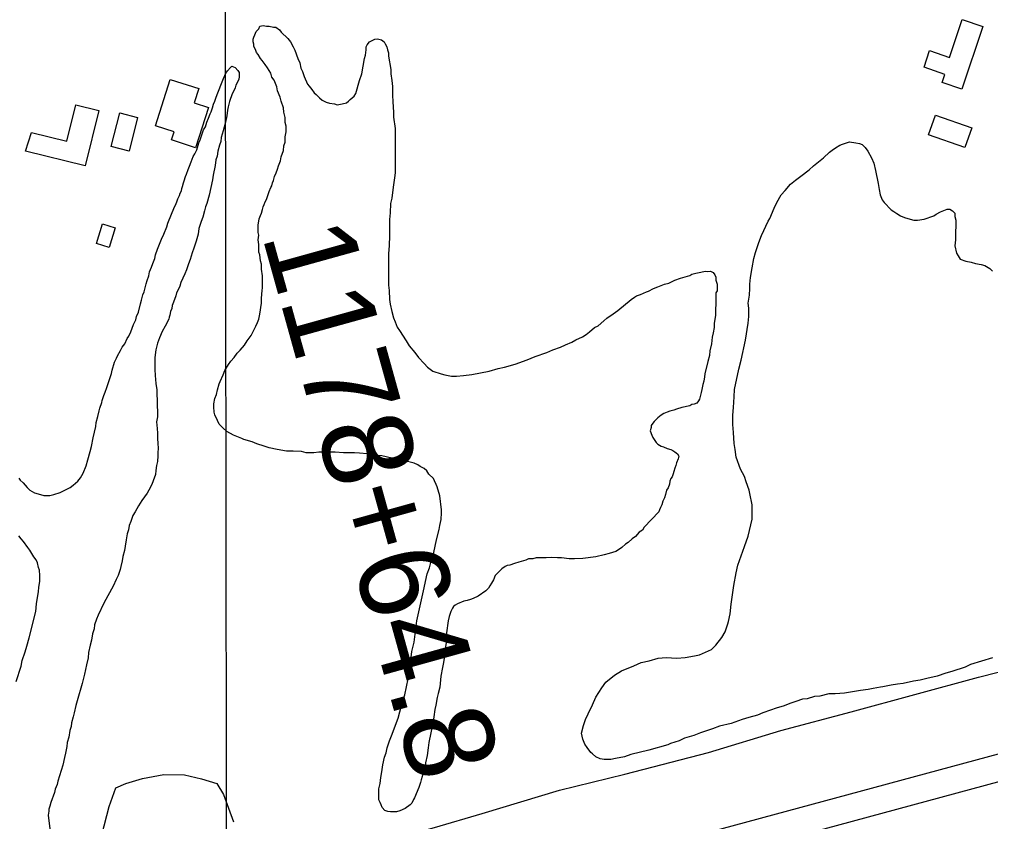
# Model space of a CAD drawing. Extents: x 3297772 to 3335630, y 634068 to 659439.
# Drawn here: x 3327946 to 3329027, y 649630 to 650522 of the extents above; entities that cross this region are included whole.
import ezdxf

# ---------------------------------------------------------------- set-up
doc = ezdxf.new("R2010")
doc.units = 0
for name, color, linetype in [('V-BLDG-OTLN', 7, 'Continuous'), ('V-GRID-MAJR', 7, 'Continuous'), ('V-LEVE-TOET', 7, 'Continuous'), ('V-SITE-VEGE', 7, 'Continuous'), ('V-SURV-IDEN', 7, 'Continuous'), ('V-SURV-LINE', 7, 'Continuous')]:
    doc.layers.add(name, color=color, linetype=linetype)

msp = doc.modelspace()

# ---------------------------------------------------------------- linework, layer by layer
at = {"layer": 'V-BLDG-OTLN'}
for points in [[(3329018, 650513.9), (3328994.5, 650444.3), (3328972.6, 650451.7), (3328975.7, 650460.7), (3328952.5, 650468.5), (3328958.8, 650487.1), (3328980.8, 650479.6), (3328995, 650521.6)], [(3328114.2, 650455.1), (3328145.8, 650444.8), (3328140.7, 650429), (3328156.7, 650423.8), (3328142.1, 650379.1), (3328115.6, 650387.8), (3328118.5, 650396.8), (3328097.9, 650403.5)], [(3327960, 650396), (3327999.2, 650386.3), (3328009.1, 650426.7), (3328034.8, 650420.4), (3328019.7, 650358.8), (3327953.3, 650375.1)], [(3328048.5, 650380.4), (3328058, 650417.7), (3328077.8, 650412.6), (3328068.4, 650375.3)], [(3328965.2, 650415.4), (3329005.6, 650401.2), (3328998, 650379.4), (3328957.5, 650393.5)], [(3328032, 650272.4), (3328038.7, 650294.3), (3328052.9, 650290), (3328046.2, 650268)]]:
    msp.add_lwpolyline(points, close=True, dxfattribs=at)
at = {"layer": 'V-GRID-MAJR'}
msp.add_spline([(3328190.1, 639473.3), (3328186.2, 642502.1), (3328178.2, 648563.4), (3328170.3, 654624.8), (3328166.3, 657657.4)], degree=3, dxfattribs=at)
at = {"layer": 'V-LEVE-TOET'}
msp.add_lwpolyline([(3327419.7, 649327.6), (3327456.4, 649338.2), (3327530, 649358.9), (3327652.8, 649394.7), (3327794.4, 649438.3), (3327901.6, 649474.2), (3327995.1, 649500.3), (3328040.4, 649515.1), (3328094.8, 649534.6), (3328176.2, 649558.3), (3328297.8, 649591.8), (3328355.7, 649608.6), (3328408.1, 649623), (3328460.9, 649638.6), (3328547, 649664.3), (3328619.7, 649682.2), (3328712.8, 649706.3), (3328793.4, 649730.8), (3328871.6, 649751.5), (3329013.2, 649790), (3329142.7, 649823.1), (3329222.1, 649850.4)], dxfattribs=at)
at = {"layer": 'V-SITE-VEGE'}
for points in [[(3328216.8, 650223.2), (3328216.8, 650236.6), (3328215.6, 650243.9), (3328215.6, 650249.4), (3328214.4, 650253.1), (3328213.7, 650259.8), (3328212.5, 650262.8), (3328212.5, 650271.3), (3328211.9, 650276.8), (3328212.5, 650281.7), (3328211.9, 650284.7), (3328211.9, 650293.3), (3328212.5, 650297.5), (3328213.2, 650300), (3328214.4, 650303.6), (3328215.6, 650306.1), (3328216.8, 650310.3), (3328217.4, 650313.4), (3328218.6, 650315.8), (3328219.9, 650318.8), (3328221.1, 650321.3), (3328224.1, 650330.4), (3328226, 650334.7), (3328227.2, 650336.5), (3328227.8, 650340.2), (3328229, 650342.6), (3328230.2, 650346.9), (3328232.1, 650351.1), (3328233.3, 650355.4), (3328234.5, 650359), (3328236.9, 650364.5), (3328237.5, 650368.8), (3328240, 650376.1), (3328240.6, 650381), (3328241.8, 650385.2), (3328241.8, 650391.3), (3328243, 650396.8), (3328243, 650402.9), (3328241.8, 650407.2), (3328241.8, 650412.6), (3328240.6, 650418.7), (3328240, 650423.6), (3328237.6, 650430.9), (3328236.3, 650435.2), (3328233.3, 650442.5), (3328232.7, 650446.8), (3328229.7, 650454.1), (3328227.2, 650457.7), (3328226, 650462), (3328222.3, 650468.1), (3328219.9, 650471.7), (3328216.3, 650476), (3328214.4, 650478.4), (3328212, 650482.7), (3328210.2, 650485.1), (3328209, 650488.2), (3328207.1, 650491.8), (3328207.1, 650494.3), (3328206.5, 650496.7), (3328206.5, 650499.8), (3328207.1, 650502.2), (3328208.4, 650504.6), (3328209.6, 650508.3), (3328212.6, 650511.3), (3328213.8, 650514.4), (3328217.5, 650515), (3328221.1, 650514.4), (3328224.2, 650514.4), (3328229.1, 650513.2), (3328231.5, 650513.2), (3328235.8, 650510.1), (3328237.6, 650507.7), (3328244.9, 650500.4), (3328247.9, 650496.7), (3328251, 650491.2), (3328252.8, 650487.6), (3328255.9, 650478.4), (3328258.3, 650473.5), (3328259.5, 650467.5), (3328261.3, 650463.8), (3328263.2, 650458.3), (3328266.8, 650449.8), (3328268.6, 650447.4), (3328271.7, 650443.7), (3328274.1, 650440), (3328276.6, 650438.2), (3328280.2, 650434.6), (3328283.2, 650432.1), (3328287.5, 650429.7), (3328291.2, 650428.5), (3328296.7, 650427.8), (3328299.7, 650426.6), (3328305.2, 650427.8), (3328310.1, 650429.1), (3328312.5, 650430.9), (3328314.3, 650432.7), (3328318.6, 650436.4), (3328320.4, 650439.4), (3328324.7, 650454), (3328327.1, 650461.3), (3328330.2, 650478.4)], [(3328330.2, 650478.4), (3328331.4, 650482.1), (3328332, 650488.1), (3328332, 650491.2), (3328333.2, 650493.6), (3328335.7, 650496.7), (3328341.8, 650499.7), (3328344.8, 650500.3), (3328349.1, 650499.1), (3328352.1, 650496.7), (3328353.3, 650494.8), (3328355.2, 650491.2), (3328355.8, 650488.1), (3328357, 650484.5), (3328357, 650480.8), (3328359.4, 650466.2), (3328359.4, 650461.3), (3328360.6, 650454), (3328361.2, 650447.3), (3328361.2, 650437.6), (3328361.8, 650430.3), (3328362.4, 650418.7), (3328362.4, 650413.2), (3328364.3, 650400.4), (3328364.2, 650351.1), (3328363.6, 650345.6), (3328362.4, 650337.7), (3328361.8, 650332.2), (3328360.6, 650323.1), (3328359.3, 650317), (3328358.7, 650306.6), (3328358.1, 650299.3), (3328358.1, 650281.6), (3328357.5, 650270.1), (3328356.9, 650261.5), (3328356.9, 650226.2), (3328357.5, 650220.1), (3328358.1, 650210.4), (3328358.7, 650204.9), (3328360.5, 650197), (3328362.4, 650189.7), (3328364.2, 650185.4), (3328366.6, 650179.3), (3328369, 650175.6), (3328376.4, 650164.1), (3328380, 650158.6), (3328386.1, 650151.3), (3328390.4, 650145.8), (3328396.4, 650139.1), (3328400.1, 650134.8), (3328406.2, 650130.6), (3328415.3, 650127.5), (3328419.6, 650126.3), (3328426.9, 650125.1), (3328432.4, 650125.1), (3328440.3, 650125.7)], [(3328176.1, 650462), (3328177.9, 650464.6), (3328181, 650468.2), (3328182.7, 650469.9), (3328186.3, 650468.2), (3328189.4, 650465.1), (3328190.7, 650462.9), (3328190.7, 650458), (3328190.3, 650455.3), (3328189.4, 650452.7), (3328187.2, 650448.7), (3328186.3, 650445.6), (3328184.5, 650441.6), (3328183.2, 650439), (3328180.1, 650430.6), (3328178.7, 650424.4), (3328177.9, 650420.9), (3328177, 650414.7), (3328175.6, 650407.6), (3328173, 650397.9), (3328170.8, 650390.4), (3328170.3, 650385.9), (3328169, 650382), (3328167.2, 650375.3), (3328166.4, 650369.6), (3328165, 650365.6), (3328164.1, 650359.4), (3328161.9, 650348.4), (3328161, 650343.5), (3328157.5, 650326.3)], [(3327947.4, 650009.4), (3327950.5, 650006.3), (3327954.9, 650001), (3327958, 649998.3), (3327963.3, 649995.2), (3327967.3, 649993.9), (3327973.5, 649992.1), (3327980.1, 649992.1), (3327984.5, 649993.5), (3327991.6, 649995.7), (3327996, 649997.9), (3328002.7, 650001), (3328006.2, 650003.6), (3328011.5, 650008), (3328014.2, 650012), (3328017.2, 650016.9), (3328020.8, 650025.3), (3328022.6, 650031.9), (3328025.2, 650041.2), (3328026.5, 650046.9), (3328028.3, 650056.2), (3328031.4, 650069), (3328031.9, 650073.5), (3328033.6, 650080.1), (3328035, 650086.3), (3328035.8, 650089.4), (3328038.1, 650095.6), (3328038.5, 650097.8), (3328040.3, 650103.5), (3328041.6, 650107.1), (3328043.8, 650112.4), (3328046.9, 650122.5), (3328048.7, 650127.8), (3328049.6, 650131.8), (3328052.2, 650140.6), (3328054.4, 650145.1), (3328055.3, 650147.7), (3328058.9, 650153.5), (3328060.6, 650157.4), (3328063.7, 650161), (3328066.4, 650166.7), (3328068.1, 650169.4), (3328070.4, 650174.2), (3328073.4, 650182.6), (3328075.7, 650187.5), (3328076.5, 650191.5), (3328078.8, 650196.3), (3328081, 650205.6), (3328082.3, 650209.6), (3328083.6, 650215.3), (3328085, 650218.9), (3328087.2, 650227.7), (3328088.5, 650231.3), (3328090.3, 650236.6), (3328091.2, 650241), (3328093.4, 650246.3), (3328094.7, 650250.3), (3328096.9, 650256), (3328097.8, 650260), (3328100, 650266.2), (3328104.4, 650277.2), (3328107.1, 650283), (3328110.2, 650290.9), (3328111.5, 650295.3), (3328119, 650313.5), (3328120.4, 650316.1), (3328121.7, 650320.1), (3328122.6, 650322.3), (3328124.3, 650325.8), (3328125.2, 650328.5), (3328126.5, 650331.1), (3328127, 650333.8), (3328127.9, 650336), (3328128.8, 650340), (3328129.6, 650342.2), (3328131, 650347.1), (3328132.3, 650349.7), (3328134.1, 650355), (3328135.4, 650358.6), (3328137.6, 650363.4), (3328139.8, 650369.2), (3328141.6, 650372.3), (3328143.8, 650376.7), (3328146, 650384.6), (3328147.3, 650387.7), (3328151.3, 650398.8), (3328153.5, 650402.3), (3328154, 650405), (3328154.9, 650407.6), (3328156.6, 650412), (3328158.4, 650416.9), (3328159.7, 650419.1), (3328161.1, 650423.5), (3328162.4, 650427.5), (3328163.7, 650431), (3328165, 650434.1), (3328166.4, 650438.1), (3328168.6, 650443.9), (3328170.4, 650448.7), (3328173.5, 650456.2), (3328176.1, 650462)], [(3328757.1, 650206), (3328758.3, 650215.1), (3328758.9, 650222.4), (3328758.9, 650227.3), (3328759.5, 650234.6), (3328761.4, 650245.5), (3328763.2, 650255.9), (3328765, 650262.6), (3328768.7, 650273.6), (3328771.7, 650281.5), (3328779, 650297.3), (3328780.9, 650300.4), (3328785.7, 650311.9), (3328788.8, 650318), (3328793.7, 650326.6), (3328797.9, 650331.4), (3328804, 650338.7), (3328809.5, 650343), (3328815.6, 650347.3), (3328824.7, 650354.6), (3328829.6, 650358.8), (3328840.6, 650368), (3328847.3, 650374), (3328850.3, 650376.5), (3328854, 650378.9), (3328858.9, 650382), (3328861.9, 650383.2), (3328866.2, 650384.4), (3328869.8, 650385.6), (3328876.5, 650384.4), (3328880.8, 650383.8), (3328883.8, 650382.6), (3328886.9, 650379.5), (3328889.9, 650375.2), (3328894.2, 650367.9), (3328896.6, 650361.8), (3328898.5, 650353.9), (3328901.5, 650339.3), (3328902.7, 650332.6), (3328903.9, 650326.5), (3328905.8, 650321), (3328908.2, 650318), (3328916.1, 650310.1), (3328919.1, 650308.2), (3328922.2, 650305.8), (3328926.5, 650303.4), (3328930.7, 650301.5), (3328934.4, 650300.3), (3328941.1, 650298.5), (3328945.3, 650298.5), (3328952.6, 650299.7), (3328963.6, 650303.3), (3328966.1, 650305.2), (3328970.9, 650307.6), (3328978.2, 650310.6), (3328981.3, 650310.6), (3328984.3, 650308.8), (3328986.8, 650306.4), (3328986.8, 650302.7), (3328988, 650298.5), (3328988, 650291.8), (3328987.4, 650285.7), (3328987.4, 650276.5), (3328986.7, 650269.8), (3328988.6, 650261.9), (3328990.4, 650258.9), (3328992.8, 650255.2), (3328998.9, 650252.8), (3329005, 650251.6), (3329009.9, 650250.3), (3329016, 650249.1), (3329020.2, 650247.9)], [(3328157.5, 650326.3), (3328154.8, 650317), (3328153.5, 650313.5), (3328152.2, 650309), (3328150.4, 650302), (3328148.6, 650297.1), (3328146, 650289.1), (3328145.1, 650283), (3328142.9, 650275), (3328140.2, 650267.5), (3328138.5, 650262.2), (3328136.2, 650254.7), (3328134.5, 650249.8), (3328132.3, 650243.2), (3328130.5, 650238.8), (3328126.1, 650229), (3328124.7, 650225.1), (3328122.5, 650220.2), (3328121.2, 650217.5), (3328120.3, 650214.4), (3328117.7, 650207.4), (3328116.3, 650203.4), (3328115.9, 650200.3), (3328114.6, 650196.8), (3328113.7, 650192.8), (3328112.8, 650190.6), (3328112.4, 650188.4), (3328108.4, 650180.4), (3328105.3, 650174.7), (3328102.2, 650167.6), (3328100, 650161.8), (3328098.2, 650154.3), (3328096.9, 650145.9), (3328096.9, 650132.2), (3328097.3, 650125.6), (3328098.2, 650116.8), (3328099.1, 650109.7), (3328099.1, 650104.8), (3328099.5, 650097.8), (3328099.5, 650092.9), (3328099.9, 650084.5), (3328099.9, 650079.6), (3328099, 650074.3), (3328099.5, 650066.8), (3328099.9, 650061.5), (3328099.9, 650054.9), (3328100.4, 650050.9), (3328100.8, 650044.3), (3328100.4, 650040.3), (3328100.4, 650036.3), (3328099.9, 650030.1), (3328099, 650025.7), (3328098.1, 650020), (3328097.7, 650015.5), (3328095, 650008.5), (3328093.7, 650004.5), (3328090.2, 649998.3), (3328088.4, 649994.8), (3328082.7, 649986.8), (3328078.7, 649980.6), (3328075.1, 649974), (3328072.5, 649970), (3328070.3, 649963.4), (3328068.5, 649959), (3328067.6, 649954.1), (3328066.3, 649949.7), (3328065, 649943), (3328064.1, 649936), (3328063.2, 649931.1), (3328061.4, 649924.5), (3328060.5, 649919.6), (3328059.2, 649913.4), (3328058.3, 649909.9), (3328056.1, 649903.3), (3328053.9, 649898.8), (3328050.8, 649891.3), (3328044.6, 649880.7), (3328040.2, 649872.3), (3328034, 649859.1), (3328032.2, 649854.6), (3328030, 649848.5), (3328029.6, 649844), (3328027.8, 649838.3), (3328026.5, 649831.2), (3328025.1, 649825.9), (3328023.4, 649817.5), (3328022.9, 649811.8), (3328021.1, 649803.8), (3328019.8, 649798.5), (3328018.9, 649793.6), (3328017.2, 649787.5), (3328016.3, 649783), (3328014.1, 649775.5), (3328012.7, 649771.5), (3328009.2, 649758.7), (3328007.4, 649750.3), (3328006.1, 649745.9), (3328004.3, 649739.3), (3328003.9, 649735.3), (3328002.6, 649730.9), (3328001.2, 649723.4)], [(3328440.3, 650125.7), (3328449.4, 650126.9), (3328468.9, 650130.5), (3328478.7, 650133.6), (3328486, 650134.8), (3328497.6, 650138.4), (3328511, 650143.3), (3328520.1, 650147), (3328532.9, 650151.2), (3328539.6, 650154.3), (3328548.1, 650157.3), (3328553.6, 650159.7), (3328560.9, 650162.8), (3328565.2, 650165.2), (3328572.5, 650168.9), (3328576.8, 650171.3), (3328580.4, 650174.3), (3328585.9, 650179.2), (3328590.2, 650181), (3328596.3, 650186.5), (3328599.9, 650189.6), (3328606.6, 650194.4), (3328612.1, 650198.1), (3328626.7, 650210.3), (3328630.4, 650212.7), (3328632.8, 650214.5), (3328637.1, 650215.7), (3328643.8, 650218.8), (3328646.2, 650219.4), (3328651.7, 650222.4), (3328656.6, 650224.3), (3328663.9, 650227.3), (3328668.8, 650228.5), (3328675.5, 650231.6), (3328681.6, 650234), (3328691.9, 650237), (3328694.3, 650238.3), (3328698.6, 650239.5), (3328704.1, 650240.7), (3328709, 650241.9), (3328711.4, 650241.3), (3328715.1, 650241.9), (3328718.1, 650240.1), (3328719.9, 650237.6), (3328721.1, 650235.2), (3328721.1, 650231.6), (3328722.4, 650227.3), (3328722.4, 650220), (3328721.1, 650217.5), (3328721.1, 650206.6), (3328720.5, 650198), (3328720.5, 650192.6), (3328719.3, 650184), (3328719.3, 650179.2), (3328718.1, 650173.1), (3328716.9, 650168.2), (3328716.2, 650160.9), (3328714.4, 650153), (3328713.8, 650148.1), (3328712, 650141.4), (3328708.9, 650127.4), (3328708.3, 650124.3), (3328707.7, 650119.5), (3328706.5, 650115.8), (3328705.3, 650110.3), (3328704.7, 650106.7), (3328702.8, 650099.4), (3328701.6, 650097.5), (3328699.8, 650095.1), (3328696.7, 650093.9), (3328694.3, 650093.3), (3328691.9, 650092.1), (3328683.3, 650090.2), (3328677.2, 650088.4), (3328674.2, 650087.2), (3328669.9, 650086), (3328666.9, 650084.8), (3328663.2, 650083.5), (3328660.2, 650081.7), (3328656.5, 650078.7), (3328652.3, 650074.4), (3328651, 650072.6), (3328649.2, 650070.2), (3328649.2, 650067.7), (3328648, 650064.1), (3328649.8, 650059.2), (3328651, 650056.8), (3328654.7, 650051.3), (3328656.5, 650049.4), (3328660.2, 650047), (3328662.6, 650046.4), (3328666.9, 650044.6), (3328671.1, 650043.3), (3328673, 650042.1), (3328675.4, 650040.9), (3328678.4, 650038.5), (3328679.7, 650036), (3328679, 650033), (3328677.2, 650028.7), (3328676.6, 650025.7), (3328675.4, 650022.6)], [(3329020.2, 650247.9), (3329025.7, 650244.8), (3329028.8, 650241.8)], [(3328346.3, 649662.8), (3328346.3, 649665.8), (3328347.5, 649671.9), (3328348.2, 649678.6), (3328349.4, 649684.7), (3328350.6, 649692.6), (3328352.4, 649701.1), (3328354.3, 649706), (3328355.5, 649711.5), (3328357.9, 649719.4), (3328360.4, 649724.9), (3328367.7, 649744.4), (3328369.5, 649751.7), (3328372.5, 649762.6), (3328375, 649770.6), (3328378.6, 649788.2), (3328381.1, 649802.8), (3328382.9, 649818.7), (3328385.4, 649829), (3328388.4, 649852.8), (3328391.5, 649866.2), (3328395.7, 649886.3), (3328400, 649905.2), (3328402.5, 649911.9), (3328404.3, 649919.2), (3328407.3, 649928.9), (3328410.4, 649942.9), (3328413.4, 649954.5), (3328414, 649958.8), (3328415.3, 649965.5), (3328415.9, 649972.8), (3328415.9, 649976.4), (3328414.1, 649991.7), (3328411, 650002), (3328409.8, 650004.5), (3328408, 650008.7), (3328406.8, 650011.2), (3328401.9, 650016), (3328399.4, 650019.7), (3328396.4, 650022.1), (3328392.1, 650024.6), (3328389.7, 650026.4), (3328385.4, 650028.2), (3328373.9, 650031.3), (3328369.6, 650031.9), (3328364.1, 650033.7), (3328360.5, 650033.7), (3328349.5, 650036.2), (3328345.2, 650036.8), (3328337.9, 650038), (3328333.1, 650038.6), (3328324.5, 650039.2), (3328319, 650039.8), (3328306.9, 650039.8), (3328297.7, 650040.4), (3328279.5, 650040.4), (3328274, 650039.8), (3328265.4, 650039.8), (3328260, 650041.1), (3328250.8, 650041.7), (3328243.5, 650041.7), (3328233.2, 650043.5), (3328224, 650045.3), (3328218.5, 650047.2), (3328210.6, 650049.6), (3328205.1, 650052), (3328196, 650054.5), (3328193.6, 650055.7), (3328184.4, 650059.4), (3328177.1, 650063.6), (3328172.9, 650067.3), (3328168.6, 650071.5), (3328166.8, 650075.8), (3328163.7, 650081.9), (3328163.1, 650085), (3328162.5, 650091), (3328162.5, 650094.1), (3328163.7, 650100.2), (3328165.6, 650104.4), (3328166.8, 650109.9), (3328168.6, 650116.6), (3328169.8, 650119.1), (3328172.9, 650126.4), (3328174.7, 650131.2), (3328179, 650137.9), (3328181.4, 650141.6), (3328185.1, 650145.9), (3328188.7, 650150.7), (3328191.8, 650153.8), (3328196.7, 650159.3), (3328199.7, 650164.1), (3328204, 650170.2), (3328206.4, 650174.5), (3328209.5, 650180.6), (3328211.3, 650184.8), (3328212.5, 650188.5), (3328213.7, 650194), (3328215.6, 650206.2), (3328215.6, 650211.6), (3328216.2, 650220.2), (3328216.8, 650223.2)], [(3328929.3, 649783.1), (3328923.2, 649782.5), (3328915.9, 649781.3), (3328906.8, 649779.5), (3328904.3, 649778.9), (3328895.8, 649777.7), (3328890.3, 649776.5), (3328881.8, 649775.2), (3328864.1, 649772.2), (3328853.8, 649771.6), (3328846.5, 649771.6), (3328836.7, 649769.2), (3328830.6, 649768.6), (3328822.7, 649766.1), (3328817.2, 649765.5), (3328809.9, 649763.1), (3328803.2, 649760.7), (3328797.1, 649758.2), (3328788, 649755.8), (3328781.9, 649753.4), (3328773.4, 649750.3), (3328767.3, 649747.9), (3328757.5, 649745.4), (3328750.2, 649743), (3328738, 649738.7), (3328725.2, 649735.7), (3328717.3, 649732.7), (3328703.9, 649728.4), (3328696.6, 649725.4), (3328686.2, 649722.3), (3328680.1, 649719.3), (3328670.4, 649716.2), (3328667.4, 649715), (3328646.6, 649708.9), (3328626.5, 649704.1), (3328619.2, 649701.6), (3328609.5, 649699.8), (3328604, 649698.6), (3328596.7, 649698.6), (3328592.4, 649699.2), (3328587.6, 649701.6), (3328583.9, 649704.7), (3328582.1, 649706.5), (3328577.8, 649712), (3328575.4, 649715.7), (3328572.9, 649721.1), (3328571.7, 649727.8), (3328573.6, 649736.4), (3328576, 649743.1), (3328579, 649749.2), (3328583.9, 649759.5), (3328587.6, 649768), (3328594.3, 649778.4), (3328598.5, 649784.5), (3328608.3, 649792.4), (3328616.2, 649797.3), (3328629.6, 649802.7), (3328638.1, 649806.4), (3328646.7, 649808.2), (3328657, 649811.3), (3328665.6, 649811.9), (3328677.7, 649811.3), (3328686.9, 649811.9), (3328697.2, 649813.7), (3328702.7, 649814.9), (3328716.1, 649821), (3328721, 649825.9), (3328727.7, 649834.4), (3328731.4, 649840.5), (3328734.4, 649849.6), (3328735, 649852.1), (3328736.9, 649860.6), (3328738.1, 649871.5), (3328741.1, 649892.3), (3328743.6, 649906.3), (3328745.4, 649914.8), (3328752.7, 649935.5), (3328757, 649947.1), (3328761.3, 649966), (3328761.3, 649981.8), (3328758.8, 649994.6), (3328758.2, 649998.2), (3328754.6, 650007.4), (3328752.7, 650013.5), (3328748.5, 650021.4), (3328743.6, 650034.8), (3328742.4, 650043.3), (3328741.2, 650050), (3328740.6, 650062.2), (3328740, 650071.3), (3328740, 650081.7), (3328740.6, 650090.2), (3328741.2, 650101.8), (3328741.8, 650110.3), (3328746.7, 650132.9), (3328749.1, 650142.6), (3328754, 650165.1), (3328757.1, 650184), (3328757.7, 650191.3), (3328757.7, 650200.5), (3328757.1, 650206)], [(3328675.4, 650022.6), (3328674.2, 650019), (3328673.6, 650016.5), (3328672.3, 650012.9), (3328671.1, 650011.1), (3328669.9, 650008), (3328669.3, 650005), (3328668.1, 650000.7), (3328666.2, 649998.3), (3328665, 649993.4), (3328663.8, 649989.7), (3328662, 649986.1), (3328660.8, 649981.8), (3328659.5, 649978.8), (3328658.3, 649976.3), (3328657.7, 649973.9), (3328641.2, 649956.9), (3328639.4, 649953.8), (3328635.8, 649951.4), (3328631.5, 649946.5), (3328627.8, 649944.1), (3328623.6, 649939.8), (3328620.5, 649938), (3328616.3, 649934.3), (3328612.6, 649931.9), (3328609.6, 649930.1), (3328602.3, 649927.6), (3328596.8, 649926.4), (3328587.6, 649924), (3328573, 649922.2), (3328563.9, 649921.6), (3328557.8, 649921.6), (3328549.3, 649922.8), (3328545, 649922.8), (3328537.7, 649923.4), (3328532.2, 649922.8), (3328521.2, 649922.8), (3328517.6, 649921.6), (3328512.7, 649921.6), (3328509.7, 649920.4), (3328501.7, 649917.9), (3328496.9, 649916.7), (3328492, 649914.9), (3328489, 649914.3), (3328486.5, 649913.1), (3328482.9, 649910.6), (3328475.5, 649903.3), (3328473.7, 649898.4), (3328471.3, 649894.8), (3328469.5, 649891.7), (3328468.2, 649889.3), (3328465.2, 649886.3), (3328456.7, 649880.2), (3328451.2, 649877.7), (3328448.1, 649876.5), (3328444.5, 649875.3), (3328440.8, 649874.7), (3328433.5, 649871.7), (3328431.1, 649870.4), (3328429.2, 649868.6), (3328428, 649866.8), (3328426.2, 649863.1), (3328424.4, 649857.6), (3328423.1, 649852.8), (3328421.3, 649839.4), (3328421.3, 649830.8), (3328420.1, 649821.7), (3328419.5, 649815.6), (3328418.2, 649806.5), (3328417, 649801), (3328415.2, 649791.3), (3328414, 649779.1), (3328412.1, 649771.8), (3328410.9, 649767.5), (3328409.7, 649759), (3328408.5, 649754.1), (3328407.3, 649746.2), (3328406.7, 649740.7), (3328401.8, 649717.6), (3328401.2, 649711.5), (3328399.9, 649702.9), (3328398.1, 649695), (3328397.5, 649690.8), (3328393.2, 649676.1), (3328392.6, 649673.1), (3328390.8, 649667.6), (3328385.9, 649656), (3328384.7, 649654.2), (3328382.9, 649649.9), (3328381, 649648.1), (3328375.6, 649643.9), (3328369.5, 649641.4), (3328365.8, 649640.2), (3328359.1, 649640.2), (3328356.1, 649640.8), (3328353, 649642), (3328350, 649645.1), (3328348.8, 649648.1), (3328347.5, 649650.6), (3328346.3, 649653.6), (3328346.3, 649662.8)], [(3327945.6, 650011.6), (3327947.4, 650009.4)], [(3327942.9, 649785.3), (3327948.2, 649802.5), (3327949.5, 649808.7), (3327952.6, 649818.4), (3327954.8, 649824.6), (3327957.1, 649833.9), (3327964.6, 649863.1), (3327965.5, 649871.9), (3327967.7, 649885.6), (3327968.1, 649890), (3327969, 649897.1), (3327969, 649903.3), (3327968.6, 649909), (3327967.7, 649912.1), (3327966.4, 649917.4), (3327965.1, 649920.5), (3327962.4, 649924.1), (3327958, 649931.6), (3327955.8, 649934.2), (3327950.9, 649940.9), (3327948.3, 649944), (3327945.6, 649947.5)], [(3329028.6, 649811.7), (3329004.2, 649804.4), (3328998.2, 649801.4), (3328983.5, 649796.5), (3328976.8, 649794.7), (3328967.1, 649791.1), (3328955.5, 649788.6), (3328948.2, 649786.8), (3328940.9, 649785.6), (3328929.3, 649783.1)], [(3328001.2, 649723.4), (3327999.5, 649717.6), (3327999, 649713.2), (3327997.7, 649705.7), (3327996.4, 649700.8), (3327994.6, 649692.4), (3327989.3, 649674.3), (3327988.4, 649670.8), (3327986.2, 649665.5), (3327985.3, 649661.9), (3327981.3, 649650.9), (3327980.4, 649646.5), (3327979.1, 649643.4), (3327979.1, 649641.2), (3327978.2, 649636.7), (3327982.3, 649603.5)], [(3328038.1, 649614.6), (3328046.3, 649646.4), (3328053.7, 649667.1), (3328064.6, 649671.7), (3328083.3, 649677.5), (3328107, 649681.8), (3328130, 649681.4), (3328149, 649677.1), (3328166.1, 649672), (3328173.5, 649659.5), (3328184.4, 649629.2)]]:
    msp.add_lwpolyline(points, dxfattribs=at)
at = {"layer": 'V-SURV-LINE'}
for points in [[(3328488.2, 649556.8), (3329604.3, 649858.9)], [(3329612.1, 649830), (3328496, 649527.8)]]:
    msp.add_lwpolyline(points, dxfattribs=at)

# ---------------------------------------------------------------- texts
at = {"layer": 'V-SURV-IDEN'}
msp.add_text('1178+64.8', height=100, rotation=285.538, dxfattribs=at).set_placement((3328215.9, 650281.7))

doc.saveas('drawing.dxf')
